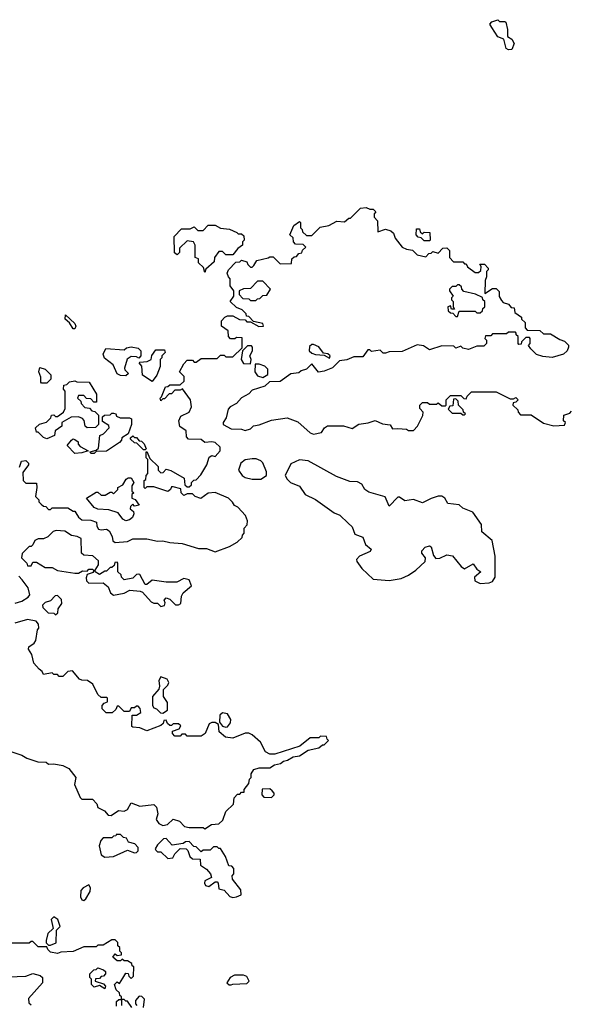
# Model space of a CAD drawing. Extents: x 1861455 to 2058065, y 200073 to 437907.
# Tile 326 of 574: x 1940240 to 1943384, y 316812 to 322420. Entities that reach past the tile are written whole.
import ezdxf

# ---------------------------------------------------------------- set-up
doc = ezdxf.new("R2010")
doc.units = 0

msp = doc.modelspace()

# ---------------------------------------------------------------- linework, layer by layer
at = {"layer": '0CON05XD'}
for points in [[(1943025, 322247.5), (1943012.5, 322255), (1942998.3, 322308.3), (1942965, 322322.5), (1942930, 322375), (1942920, 322395), (1942931.7, 322408.3), (1942965, 322420), (1942975, 322410), (1943005, 322410), (1943010, 322405), (1943020, 322365), (1943020, 322325), (1943045, 322310), (1943057.5, 322285), (1943045, 322250), (1943025, 322247.5)], [(1940238.3, 319871.7), (1940250, 319905), (1940275, 319910), (1940290, 319895), (1940290, 319885), (1940258.3, 319841.7), (1940260, 319795), (1940275, 319780), (1940335, 319780), (1940337.5, 319755), (1940330, 319705), (1940350, 319685), (1940350, 319675), (1940361.7, 319661.7), (1940375, 319650), (1940388.3, 319648.3), (1940405, 319630), (1940415, 319630), (1940425, 319640), (1940515, 319640), (1940545, 319620), (1940555, 319620), (1940560.7, 319610.7), (1940576.1, 319586.1), (1940595, 319572.5), (1940645, 319570), (1940678.3, 319558.3), (1940680, 319535), (1940689.3, 319519.3), (1940705, 319513.8), (1940735, 319517.5), (1940749.3, 319509.3), (1940766.4, 319476.4), (1940771.7, 319451.7), (1940785, 319442.5), (1940855, 319447.5), (1940885, 319462.5), (1940965, 319462.5), (1941025, 319450), (1941055, 319452.5), (1941095, 319442.5), (1941166.4, 319436.4), (1941258.3, 319408.3), (1941305, 319407.5), (1941355, 319390), (1941435, 319420), (1941480, 319445), (1941508.3, 319471.7), (1941510, 319485), (1941520, 319495), (1941520, 319525), (1941537, 319543), (1941537.5, 319565), (1941526.4, 319596.4), (1941483, 319643), (1941463.6, 319653.6), (1941453, 319673), (1941430, 319695), (1941355, 319727.5), (1941315, 319722.5), (1941273, 319693), (1941240, 319705), (1941225, 319720), (1941195, 319720), (1941175, 319710), (1941160, 319725), (1941158.3, 319748.3), (1941115, 319760), (1941105, 319760), (1941100, 319745), (1941085, 319732.5), (1941005, 319760), (1940965, 319760), (1940955, 319750), (1940950, 319755), (1940950, 319795), (1940958.3, 319801.7), (1940960, 319825), (1940970, 319835), (1940970, 319915), (1940960, 319925), (1940960, 319955), (1940965, 319960), (1940981.7, 319921.7), (1941030, 319875), (1941030, 319855), (1941045, 319840), (1941058.3, 319841.7), (1941075, 319860), (1941101.7, 319851.7), (1941178.3, 319808.3), (1941181.7, 319771.7), (1941195, 319760), (1941205, 319760), (1941218.3, 319771.7), (1941220, 319785), (1941231.7, 319798.3), (1941245, 319800), (1941273, 319827), (1941306.7, 319885), (1941320.7, 319929.3), (1941335, 319937.5), (1941355, 319932.5), (1941382.5, 319965), (1941382.5, 319985), (1941355, 320012.5), (1941335, 320016.7), (1941295, 320012.5), (1941275, 320030), (1941201.7, 320031.7), (1941190, 320045), (1941188.3, 320078.3), (1941153, 320103), (1941146.7, 320135), (1941157.7, 320162.3), (1941205.9, 320184.1), (1941220, 320215), (1941213.3, 320255), (1941168.3, 320318.3), (1941155, 320310), (1941125, 320310), (1941105, 320290), (1941091.7, 320288.3), (1941065, 320260), (1941055, 320260), (1941045, 320250), (1941040, 320265), (1941048.3, 320271.7), (1941071.7, 320328.3), (1941085, 320330), (1941095, 320340), (1941155, 320340), (1941178.3, 320361.7), (1941178.3, 320388.3), (1941150, 320415), (1941175, 320460), (1941195, 320480), (1941225, 320480), (1941235, 320470), (1941245, 320470), (1941275, 320490), (1941365, 320490), (1941385, 320510), (1941405, 320510), (1941415, 320500), (1941455, 320500), (1941508.3, 320551.7), (1941508.3, 320608.3), (1941475, 320610), (1941467, 320603), (1941441.7, 320601.7), (1941430, 320615), (1941428.3, 320648.3), (1941390, 320675), (1941390, 320705), (1941410, 320725), (1941425, 320732.5), (1941455, 320732.5), (1941493, 320713), (1941525, 320710), (1941535, 320700), (1941555, 320700), (1941603, 320673), (1941630, 320675), (1941625, 320690), (1941571.7, 320701.7), (1941545, 320730), (1941531.7, 320731.7), (1941530, 320745), (1941508.3, 320768.3), (1941475, 320780), (1941440, 320815), (1941460, 320845), (1941460, 320875), (1941440, 320905), (1941440, 320945), (1941430, 320955), (1941423, 320977), (1941430, 320995), (1941471.7, 321038.3), (1941495, 321040), (1941505, 321050), (1941535, 321040), (1941540, 321025), (1941555, 321010), (1941565, 321010), (1941575, 321020), (1941591.7, 321048.3), (1941657, 321063), (1941665, 321070), (1941685, 321070), (1941725, 321030), (1941788.3, 321031.7), (1941791.7, 321058.3), (1941805, 321070), (1941818.3, 321071.7), (1941831.7, 321088.3), (1941848.3, 321091.7), (1941851.7, 321108.3), (1941870, 321125), (1941855, 321140), (1941811.7, 321141.7), (1941800, 321155), (1941798.3, 321178.3), (1941780, 321195), (1941801.7, 321248.3), (1941835, 321270), (1941840, 321265), (1941840, 321235), (1941850, 321225), (1941851.7, 321211.7), (1941875, 321190), (1941905, 321190), (1941951.7, 321238.3), (1942001.7, 321248.3), (1942047, 321273), (1942091.7, 321268.3), (1942115, 321290), (1942125, 321290), (1942183, 321347), (1942215, 321350), (1942235, 321340), (1942255, 321340), (1942270, 321325), (1942260, 321315), (1942260, 321295), (1942280, 321275), (1942281.7, 321211.7), (1942325, 321227.5), (1942355, 321217.5), (1942370, 321205), (1942380, 321175), (1942420, 321125), (1942445, 321112.5), (1942478.3, 321108.3), (1942505, 321080), (1942555, 321070), (1942571.7, 321088.3), (1942585, 321090), (1942595, 321100), (1942625, 321090), (1942651.7, 321118.3), (1942675, 321120), (1942690, 321105), (1942690, 321065), (1942711.7, 321041.7), (1942765, 321040), (1942775, 321030), (1942785, 321030), (1942791.7, 321011.7), (1942835, 320980), (1942855, 320980), (1942868.3, 320991.7), (1942870, 321015), (1942861.7, 321028.3), (1942888.3, 321028.3), (1942910, 321005), (1942910, 320995), (1942900, 320985), (1942900, 320955), (1942892.5, 320935), (1942890, 320860), (1942935, 320890), (1942955, 320890), (1942971.7, 320871.7), (1942973, 320843), (1942985, 320820), (1942995, 320810), (1943025, 320800), (1943041.7, 320781.7), (1943058.3, 320778.3), (1943061.7, 320751.7), (1943100, 320725), (1943100, 320715), (1943120, 320695), (1943120, 320665), (1943131.7, 320651.7), (1943205, 320650), (1943225, 320630), (1943265, 320630), (1943318.3, 320598.3), (1943345, 320590), (1943367, 320567), (1943367.5, 320555), (1943360, 320535), (1943340, 320515), (1943275, 320496.7), (1943221.7, 320501.7), (1943185, 320512.5), (1943152.5, 320545), (1943140, 320565), (1943150, 320575), (1943150, 320605), (1943145, 320610), (1943125, 320610), (1943100, 320585), (1943098.3, 320571.7), (1943085, 320570), (1943080, 320575), (1943080, 320615), (1943070, 320625), (1943070, 320635), (1943065, 320640), (1943025, 320640), (1943015, 320630), (1942935, 320630), (1942925, 320620), (1942895, 320620), (1942890, 320605), (1942900, 320595), (1942900, 320575), (1942885, 320560), (1942845, 320560), (1942798.3, 320541.7), (1942765, 320550), (1942755, 320560), (1942725, 320550), (1942715, 320560), (1942645, 320562.5), (1942575, 320540), (1942541.7, 320561.7), (1942505, 320567.5), (1942419.3, 320530.7), (1942345, 320527.5), (1942325, 320520), (1942311.7, 320521.7), (1942295, 320537.5), (1942245, 320530), (1942235, 320540), (1942225, 320540), (1942195, 320500), (1942145, 320500), (1942105, 320483.3), (1942063, 320477), (1942023, 320437), (1941975, 320417.5), (1941943, 320413), (1941905, 320460), (1941875, 320430), (1941845, 320420), (1941831.7, 320408.3), (1941785, 320402.5), (1941725, 320360), (1941663, 320357), (1941637, 320333), (1941565, 320310), (1941545, 320290), (1941503.6, 320266.4), (1941476.4, 320233.6), (1941440, 320215), (1941428.3, 320201.7), (1941417, 320153), (1941400, 320125), (1941400, 320115), (1941445, 320090), (1941505, 320087.5), (1941525, 320080), (1941555, 320090), (1941573, 320107), (1941605, 320112.5), (1941675, 320140), (1941765, 320152.5), (1941825, 320130), (1941895, 320067.5), (1941915, 320060), (1941960.7, 320069.3), (1941976.7, 320095), (1941995, 320106.2), (1942085, 320107.5), (1942135, 320092.5), (1942173.6, 320116.4), (1942226.4, 320123.6), (1942265, 320136.7), (1942308.3, 320118.3)], [(1941295, 320980), (1941288.3, 321008.3), (1941260, 321035), (1941258.3, 321058.3), (1941240, 321065), (1941240, 321135), (1941230, 321155), (1941195, 321160), (1941151.7, 321118.3), (1941150, 321095), (1941138.3, 321081.7), (1941121.7, 321091.7), (1941120, 321185), (1941161.7, 321228.3), (1941211.7, 321228.3), (1941235, 321240), (1941255, 321220), (1941285, 321220), (1941315, 321250), (1941355, 321250), (1941385, 321232.5), (1941435, 321227.5), (1941478.3, 321208.3), (1941485, 321200), (1941505, 321200), (1941518.3, 321188.3), (1941520, 321165), (1941510, 321155), (1941510, 321135), (1941483.6, 321116.4), (1941455, 321080), (1941415, 321080), (1941395, 321100), (1941375, 321100), (1941350, 321065), (1941348.3, 321041.7), (1941301.7, 320998.3), (1941295, 320980)], [(1942575, 321160), (1942545, 321160), (1942528.3, 321178.3), (1942511.7, 321181.7), (1942500, 321195), (1942501.7, 321228.3), (1942518.3, 321228.3), (1942521.7, 321211.7), (1942535, 321200), (1942545, 321210), (1942578.3, 321208.3), (1942580, 321165), (1942575, 321160)], [(1941585, 320820), (1941595, 320830), (1941608.3, 320831.7), (1941625, 320850), (1941648.3, 320851.7), (1941670, 320885), (1941625, 320930), (1941595, 320930), (1941555, 320890), (1941515, 320887.5), (1941490, 320875), (1941490, 320855), (1941511.7, 320831.7), (1941545, 320830), (1941555, 320820), (1941585, 320820)], [(1942735, 320730), (1942745, 320760), (1942835, 320760), (1942845, 320750), (1942865, 320750), (1942878.3, 320761.7), (1942880, 320775), (1942890, 320785), (1942890, 320815), (1942880, 320825), (1942878.3, 320838.3), (1942837, 320857), (1942771.7, 320871.7), (1942760, 320885), (1942758.3, 320898.3), (1942745, 320910), (1942735, 320910), (1942725, 320900), (1942705, 320900), (1942690, 320885), (1942690, 320875), (1942710, 320845), (1942700, 320835), (1942700, 320825), (1942710, 320815), (1942710, 320785), (1942718.3, 320771.7), (1942701.7, 320771.7), (1942695, 320790), (1942680, 320785), (1942681.7, 320761.7), (1942695, 320750), (1942708.3, 320748.3), (1942725, 320730), (1942735, 320730)], [(1940555, 320660), (1940545, 320660), (1940523.3, 320693.3), (1940500, 320715), (1940501.7, 320738.3), (1940555, 320690), (1940560, 320675), (1940555, 320660)], [(1940845, 320392.5), (1940815, 320393.8), (1940795, 320402.5), (1940773.3, 320455), (1940722.7, 320492.7), (1940716.7, 320515), (1940731.7, 320548.3), (1940835, 320540), (1940848.3, 320551.7), (1940875, 320557.5), (1940915, 320550), (1940930, 320535), (1940930, 320505), (1940918.3, 320491.7), (1940905, 320500), (1940875, 320502.5), (1940853, 320487), (1940837.5, 320435), (1940840, 320425), (1940860, 320405), (1940845, 320392.5)], [(1940995, 320360), (1940940, 320395), (1940937, 320447), (1940920, 320465), (1940925, 320470), (1940967, 320473), (1940990, 320485), (1940993, 320507), (1941015, 320540), (1941065, 320540), (1941070, 320525), (1941050, 320505), (1941050, 320495), (1941040, 320485), (1941040, 320445), (1941022.5, 320395), (1940995, 320360)], [(1941555, 320460), (1941560, 320485), (1941552.5, 320505), (1941567.5, 320535), (1941567.5, 320555), (1941561.7, 320561.7), (1941538.3, 320561.7), (1941510, 320535), (1941502.5, 320485), (1941515, 320462.5), (1941555, 320460)], [(1942005, 320492.5), (1942010, 320505), (1941997, 320517), (1941971.7, 320521.7), (1941945, 320557.5), (1941915, 320570), (1941905, 320570), (1941891.7, 320558.3), (1941890, 320535), (1941905, 320520), (1941925, 320512.5), (1941975, 320510), (1942005, 320492.5)], [(1940395, 320350), (1940365, 320350), (1940360, 320355), (1940360, 320385), (1940350, 320415), (1940355, 320440), (1940385, 320430), (1940417, 320397), (1940417, 320373), (1940395, 320350)], [(1941625, 320382.5), (1941655, 320400), (1941655, 320430), (1941636.4, 320446.4), (1941605, 320457.5), (1941581.7, 320458.3), (1941580, 320415), (1941595, 320392.5), (1941625, 320382.5)], [(1940395, 320032.5), (1940375, 320040), (1940345, 320070), (1940335, 320070), (1940330, 320095), (1940353, 320117), (1940393, 320127), (1940418.3, 320151.7), (1940421.7, 320168.3), (1940435, 320170), (1940445, 320160), (1940455, 320160), (1940490, 320185), (1940500, 320205), (1940500, 320305), (1940490, 320315), (1940491.7, 320338.3), (1940508.3, 320341.7), (1940523, 320357), (1940555, 320362.5), (1940565, 320357.5), (1940636.1, 320356.1), (1940677, 320287), (1940678.3, 320241.7), (1940661.7, 320241.7), (1940645, 320260), (1940621.7, 320261.7), (1940605, 320280), (1940575, 320280), (1940570, 320265), (1940588.3, 320248.3), (1940590, 320235), (1940611.7, 320211.7), (1940638.3, 320208.3), (1940651.7, 320191.7), (1940668.3, 320188.3), (1940688.3, 320168.3), (1940690, 320115), (1940671.7, 320098.3), (1940625, 320096.2), (1940612.5, 320105), (1940608, 320138), (1940598.3, 320148.3), (1940575, 320157.5), (1940533, 320157), (1940480, 320125), (1940480, 320105), (1940441.7, 320078.3), (1940438.3, 320051.7), (1940395, 320032.5)], [(1942308.3, 320118.3), (1942351.7, 320111.7), (1942365, 320090), (1942395, 320092.5), (1942445, 320087.5), (1942455, 320080), (1942485, 320080), (1942507.5, 320105), (1942537.5, 320165), (1942540, 320185), (1942520, 320205), (1942520, 320225), (1942535, 320240), (1942565, 320240), (1942575, 320230), (1942615, 320230), (1942625, 320237.5), (1942645, 320220), (1942665, 320220), (1942670, 320225), (1942670, 320255), (1942695, 320280), (1942755, 320280), (1942771.7, 320261.7), (1942785, 320260), (1942790, 320275), (1942815, 320300), (1942955, 320300), (1943035, 320260), (1943055, 320260), (1943068.3, 320268.3), (1943080, 320255), (1943068.3, 320241.7), (1943051.7, 320238.3), (1943050, 320225), (1943078.3, 320198.3), (1943080, 320185), (1943095, 320170), (1943155, 320170), (1943225, 320122.5), (1943285, 320107.5), (1943345, 320110), (1943350, 320125), (1943340, 320135), (1943341.7, 320168.3), (1943375, 320180), (1943385, 320190)], [(1942775, 320170), (1942780, 320175), (1942770, 320185), (1942768.3, 320198.3), (1942740, 320225), (1942738.3, 320248.3), (1942725, 320260), (1942711.7, 320258.3), (1942708.3, 320221.7), (1942691.7, 320218.3), (1942681.7, 320201.7), (1942705, 320180), (1942755, 320180), (1942765, 320170), (1942775, 320170)], [(1940665, 319950), (1940645, 319950), (1940641.7, 319958.3), (1940675, 319967.5), (1940690, 319980), (1940697.5, 320052.5), (1940718.3, 320061.7), (1940750, 320095), (1940748.3, 320108.3), (1940711.7, 320131.7), (1940711.7, 320158.3), (1940723, 320167), (1940755, 320170), (1940765, 320180), (1940775, 320180), (1940787.5, 320175), (1940791.7, 320161.7), (1940813, 320153), (1940865, 320152.5), (1940876.7, 320146.7), (1940876.4, 320113.6), (1940858.3, 320061.7), (1940821.7, 320038.3), (1940820, 320025), (1940808.3, 320011.7), (1940735, 319962.5), (1940675, 319960), (1940665, 319950)], [(1940555, 319950), (1940510, 319995), (1940535, 320026.2), (1940545, 320033.3), (1940555, 320030), (1940572.5, 320015), (1940573, 320003), (1940585, 319990), (1940630, 319965), (1940595, 319952.5), (1940555, 319950)], [(1940955, 319970), (1940945, 319970), (1940908.3, 320008.3), (1940895, 320010), (1940871.7, 320031.7), (1940871.7, 320038.3), (1940885, 320050), (1940895, 320040), (1940905, 320040), (1940921.7, 320021.7), (1940935, 320020), (1940950, 320005), (1940960, 319975), (1940955, 319970)], [(1941615, 319802.5), (1941647.5, 319825), (1941647.5, 319845), (1941626.1, 319896.1), (1941615, 319907.5), (1941588.3, 319918.3), (1941565, 319918.8), (1941525, 319912.5), (1941500, 319895), (1941487.5, 319855), (1941507.5, 319825), (1941525, 319813.3), (1941565, 319802.5), (1941615, 319802.5)], [(1942865, 319208.8), (1942915, 319213.3), (1942935, 319220), (1942950, 319245), (1942950, 319365), (1942933.6, 319453.6), (1942873.9, 319503.9), (1942872.5, 319545), (1942822.5, 319615), (1942765, 319637.5), (1942745, 319656.7), (1942680, 319665), (1942662.5, 319695), (1942645, 319706.7), (1942625, 319706.7), (1942585, 319693.3), (1942535, 319668.8), (1942485, 319686.7), (1942435, 319680), (1942405, 319700), (1942395, 319700), (1942345, 319650), (1942323, 319703), (1942229.3, 319729.3), (1942207.5, 319745), (1942190, 319775), (1942165, 319787.5), (1942120.7, 319790.7), (1942045, 319817.5), (1941885, 319906.7), (1941835, 319912.5), (1941785, 319890), (1941753.3, 319825), (1941763.6, 319803.6), (1941783.8, 319783.8), (1941833.9, 319763.9), (1941867.5, 319715), (1941925, 319686.7), (1942031.7, 319611.7), (1942065, 319598), (1942112.3, 319552.3), (1942135, 319532.5), (1942150, 319490), (1942195, 319473.3), (1942211.7, 319431.7), (1942242.5, 319405), (1942238.3, 319391.7), (1942175.7, 319364.3), (1942160, 319345), (1942161.2, 319335), (1942190, 319295), (1942255, 319233.8), (1942345, 319226.2), (1942415, 319236.7), (1942455, 319256.7), (1942497.5, 319285), (1942550, 319335), (1942552.5, 319355), (1942532.3, 319382.3), (1942531.2, 319395), (1942550, 319415), (1942575, 319423.8), (1942585, 319417.5), (1942598.3, 319368.3), (1942612.3, 319352.3), (1942635, 319352.5), (1942675, 319371.4), (1942707.3, 319367.3), (1942756.1, 319306.1), (1942775, 319293.3), (1942825, 319321.2), (1942845, 319291.2), (1942867.5, 319275), (1942831.2, 319245), (1942833.3, 319225), (1942865, 319208.8)], [(1940845, 319566.7), (1940827.5, 319575), (1940801.7, 319611.7), (1940748.3, 319628.3), (1940685, 319632.5), (1940665, 319642.5), (1940620, 319695), (1940675, 319730), (1940685, 319730), (1940705, 319712.5), (1940727, 319713), (1940755, 319730), (1940765, 319730), (1940775, 319720), (1940800, 319745), (1940800, 319755), (1940828.8, 319771.2), (1940847, 319803), (1940858.3, 319811.7), (1940875, 319810), (1940890, 319785), (1940880, 319765), (1940880, 319735), (1940890, 319725), (1940880, 319715), (1940880, 319695), (1940898.3, 319688.3), (1940920, 319655), (1940895, 319650), (1940885, 319660), (1940871.7, 319648.3), (1940870, 319635), (1940888.3, 319618.3), (1940890, 319605), (1940882.5, 319585), (1940865, 319571.2), (1940845, 319566.7)], [(1941045, 319078), (1941065, 319083.8), (1941068.8, 319098.8), (1941062.5, 319115), (1941075, 319127.5), (1941095, 319120), (1941128.3, 319088.3), (1941145, 319087.5), (1941157.5, 319095), (1941163, 319137), (1941172.5, 319155), (1941220, 319195), (1941205, 319230), (1941175, 319237.5), (1941135, 319217.5), (1941075, 319216.7), (1940995, 319227.5), (1940965, 319202.5), (1940955, 319202.5), (1940925, 319260), (1940915, 319262.5), (1940905, 319260), (1940885, 319240), (1940835, 319230), (1940820, 319245), (1940818.3, 319258.3), (1940800, 319275), (1940800, 319325), (1940795, 319330), (1940781.7, 319328.3), (1940778.3, 319311.7), (1940765, 319300), (1940755, 319300), (1940735, 319280), (1940725, 319280), (1940695, 319260), (1940670, 319275), (1940670, 319285), (1940690, 319315), (1940688.3, 319338.3), (1940657, 319367), (1940605, 319370), (1940591.7, 319381.7), (1940590, 319465), (1940567, 319477), (1940535, 319482.5), (1940496.4, 319506.4), (1940448.3, 319511.7), (1940430, 319505), (1940400, 319475), (1940375, 319462.5), (1940345, 319462.5), (1940327, 319453), (1940315, 319430), (1940305, 319420), (1940295, 319420), (1940255, 319380), (1940250, 319355), (1940280, 319325), (1940285, 319310), (1940305, 319310), (1940315, 319330), (1940335, 319330), (1940385, 319300), (1940425, 319300), (1940455, 319282.5), (1940555, 319267.5), (1940575, 319267.5), (1940598.3, 319281.7), (1940625, 319280), (1940635, 319290), (1940655, 319290), (1940660, 319285), (1940658.3, 319271.7), (1940625, 319260), (1940618.3, 319241.7), (1940620, 319225), (1940635, 319210), (1940715, 319212.5), (1940745, 319190), (1940757.5, 319155), (1940775, 319142.5), (1940835, 319153.3), (1940868.3, 319171.7), (1940926.2, 319166.2), (1940939.3, 319159.3), (1940990, 319105), (1941005, 319097.5), (1941025, 319097.5), (1941045, 319078)], [(1940215, 319097.5), (1940251.7, 319108.3), (1940288.3, 319131.7), (1940297.5, 319145), (1940287.5, 319185), (1940255, 319230), (1940235, 319250)], [(1940445, 319030), (1940458.3, 319041.7), (1940460, 319065), (1940480, 319095), (1940478.3, 319118.3), (1940455, 319140), (1940441.7, 319138.3), (1940415, 319110), (1940385, 319100), (1940370, 319085), (1940371.7, 319071.7), (1940401.7, 319041.7), (1940435, 319040), (1940445, 319030)], [(1941545, 318070), (1941550, 318095), (1941560, 318105), (1941560, 318125), (1941575, 318150), (1941605, 318160), (1941665, 318160), (1941693, 318177), (1941727, 318183), (1941743, 318197), (1941767, 318203), (1941798.3, 318221.7), (1941835, 318227.5), (1941885, 318260), (1941945, 318272.5), (1941965, 318290), (1941975, 318290), (1942000, 318315), (1941991.7, 318321.7), (1941988.3, 318338.3), (1941955, 318340), (1941945, 318330), (1941895, 318330), (1941837, 318283), (1941695, 318237.5), (1941665, 318237.5), (1941640.7, 318250.7), (1941612.5, 318305), (1941565, 318347.5), (1941545, 318356.7), (1941525, 318357.5), (1941455, 318327.5), (1941413.6, 318333.6), (1941377.5, 318365), (1941372.5, 318405), (1941355, 318417.5), (1941335, 318417.5), (1941320.7, 318409.3), (1941297.5, 318355), (1941275, 318340), (1941195, 318340), (1941185, 318350), (1941165, 318350), (1941155, 318340), (1941125, 318340), (1941110, 318355), (1941111.7, 318368.3), (1941148.3, 318381.7), (1941158.3, 318398.3), (1941145, 318410), (1941115, 318410), (1941105, 318400), (1941095, 318400), (1941081.7, 318411.7), (1941075, 318430), (1941061.7, 318428.3), (1941058.3, 318411.7), (1941045, 318400), (1940965, 318370), (1940925, 318387.5), (1940885, 318390), (1940880, 318395), (1940881.7, 318458.3), (1940905, 318460), (1940930, 318475), (1940927, 318497), (1940915, 318510), (1940905, 318510), (1940895, 318500), (1940875, 318500), (1940865, 318480), (1940835, 318480), (1940805, 318510), (1940795, 318510), (1940788.3, 318491.7), (1940767, 318473), (1940733, 318473), (1940710, 318495), (1940710, 318515), (1940721.7, 318528.3), (1940740, 318535), (1940740, 318555), (1940735, 318560), (1940705, 318560), (1940685, 318577.5), (1940657.5, 318635), (1940627, 318657), (1940595, 318657.5), (1940580, 318665), (1940541.7, 318711.7), (1940515, 318707.5), (1940485, 318680), (1940465, 318680), (1940455, 318690), (1940435, 318690), (1940425, 318700), (1940375, 318690), (1940368.3, 318708.3), (1940351.7, 318721.7), (1940320, 318755), (1940310, 318805), (1940290, 318835), (1940291.7, 318848.3), (1940321.7, 318868.3), (1940331.2, 318885), (1940342.5, 318945), (1940350, 318955), (1940347, 318977), (1940333.6, 318993.6), (1940285, 319003.8), (1940212.5, 318982.5)], [(1941055, 318470), (1941081.7, 318488.3), (1941081.7, 318531.7), (1941060, 318565), (1941060, 318605), (1941085, 318630), (1941090, 318645), (1941080, 318665), (1941045, 318677.5), (1941033.9, 318656.1), (1941037.5, 318625), (1941032.5, 318607.5), (1940997.5, 318565), (1940997.5, 318515), (1941005, 318500), (1941020, 318495), (1941041.7, 318471.7), (1941055, 318470)], [(1941415, 318390), (1941425, 318393.3), (1941441.2, 318415), (1941444, 318435), (1941425, 318466.7), (1941395, 318472.5), (1941380.7, 318459.3), (1941378.3, 318418.3), (1941396.4, 318396.4), (1941415, 318390)], [(1940125, 318272.5), (1940251.7, 318231.7), (1940280, 318215), (1940343, 318193), (1940391.7, 318191.7), (1940405, 318180), (1940435, 318182.5), (1940485, 318172.5), (1940520, 318155), (1940560, 318105), (1940552.5, 318065), (1940585, 317990), (1940595, 317980), (1940655, 317980), (1940680, 317955), (1940685, 317932.5), (1940723.6, 317913.6), (1940745, 317890), (1940761.7, 317888.3), (1940803, 317917), (1940835, 317913.3), (1940855, 317922.5), (1940875, 317960), (1940925, 317940), (1941005, 317950), (1941020, 317935), (1941026.7, 317896.7), (1941017.5, 317865), (1941032.3, 317842.3), (1941055, 317831.2), (1941082.7, 317837.3), (1941115, 317867.5), (1941150, 317855), (1941180, 317825), (1941205, 317820), (1941285, 317820), (1941295, 317812.5), (1941333, 317837), (1941375, 317840), (1941398.3, 317861.7), (1941415, 317910), (1941458.3, 317951.7), (1941461.7, 317988.3), (1941481.7, 318008.3), (1941495, 318010), (1941505, 318020), (1941520, 318020), (1941520, 318035), (1941545, 318070)], [(1941675, 317990), (1941690, 318005), (1941690, 318015), (1941678.3, 318028.3), (1941665, 318040), (1941621.7, 318038.3), (1941620, 318005), (1941631.7, 317991.7), (1941675, 317990)], [(1940725, 317651.2), (1940775, 317654), (1940855, 317690), (1940895, 317675.7), (1940905, 317677.5), (1940914.4, 317685.6), (1940914.4, 317705), (1940895.7, 317725.7), (1940860, 317735), (1940848.3, 317758.3), (1940831.7, 317761.7), (1940815, 317780), (1940790, 317780), (1940788.3, 317771.7), (1940775, 317770), (1940765, 317760), (1940715, 317760), (1940702.5, 317745), (1940693.8, 317715), (1940703.9, 317663.9), (1940725, 317651.2)], [(1941455, 317421.2), (1941475, 317423.8), (1941502.5, 317435), (1941501.2, 317465), (1941452.5, 317525), (1941450, 317545), (1941460, 317555), (1941460, 317585), (1941448.3, 317598.3), (1941431.7, 317601.7), (1941412.5, 317655), (1941385, 317700), (1941375, 317700), (1941365, 317710), (1941345, 317710), (1941325, 317690), (1941285, 317690), (1941275, 317680), (1941245, 317710), (1941231.7, 317711.7), (1941205, 317740), (1941185, 317737.5), (1941171.7, 317728.3), (1941108.3, 317718.3), (1941075, 317757.5), (1941060, 317755), (1941025, 317720), (1941013, 317697), (1941015, 317690), (1941025, 317680), (1941045, 317680), (1941085, 317643.3), (1941113, 317647), (1941125, 317670), (1941155, 317700), (1941188.3, 317698.3), (1941198.3, 317688.3), (1941210, 317655), (1941225, 317640), (1941268.3, 317638.3), (1941270, 317605), (1941305, 317582.5), (1941327.5, 317555), (1941332.5, 317535), (1941295.7, 317515), (1941293, 317503), (1941298.9, 317488.9), (1941317.3, 317482.7), (1941355, 317510), (1941365, 317510), (1941371.7, 317501.7), (1941375, 317470), (1941405, 317462.5), (1941437.3, 317427.3), (1941455, 317421.2)], [(1940605, 317403.3), (1940617.3, 317412.7), (1940642.5, 317455), (1940644, 317475), (1940635, 317493.3), (1940601.2, 317475), (1940589.4, 317460.6), (1940586.2, 317425), (1940595, 317407.5), (1940605, 317403.3)], [(1940415, 317150), (1940448.3, 317161.7), (1940450, 317235), (1940470, 317255), (1940457.5, 317295), (1940435, 317310), (1940420, 317295), (1940430, 317245), (1940400, 317215), (1940390, 317175), (1940391.7, 317161.7), (1940405, 317150), (1940415, 317150)], [(1940828.3, 316961.7), (1940845, 316990), (1940858.3, 316988.3), (1940861.7, 316971.7), (1940875, 316960), (1940888.3, 316971.7), (1940890, 317025), (1940881.7, 317031.7), (1940880, 317045), (1940855, 317060), (1940835, 317060), (1940825, 317070), (1940815, 317060), (1940795, 317060), (1940771.7, 317081.7), (1940785, 317100), (1940795, 317090), (1940820, 317095), (1940820, 317105), (1940810, 317115), (1940810, 317135), (1940800, 317145), (1940800, 317165), (1940785, 317180), (1940765, 317180), (1940715, 317150), (1940685, 317150), (1940675, 317140), (1940605, 317140), (1940545, 317112.5), (1940475, 317110), (1940455, 317102.5), (1940415, 317110), (1940400, 317125), (1940395, 317140), (1940345, 317140), (1940315, 317170), (1940305, 317170), (1940295, 317160), (1940185, 317160)], [(1940725, 316900), (1940695, 316920), (1940665, 316910), (1940650, 316925), (1940650, 316955), (1940640, 316965), (1940640, 316985), (1940661.7, 317008.3), (1940675, 317010), (1940685, 317020), (1940718.3, 317008.3), (1940728.3, 316998.3), (1940730, 316985), (1940718.3, 316971.7), (1940705, 316970), (1940695, 316960), (1940671.7, 316958.3), (1940670, 316945), (1940718.3, 316928.3), (1940730, 316915), (1940725, 316900)], [(1940123, 316967), (1940275, 316972.5), (1940315, 316987.5), (1940357, 316977), (1940370, 316965), (1940370, 316935), (1940290, 316845), (1940291.7, 316821.7), (1940305, 316810)], [(1940791.7, 316801.7), (1940791.7, 316828.3), (1940805, 316840), (1940820, 316840), (1940820, 316855), (1940811.7, 316861.7), (1940808.3, 316878.3), (1940790, 316895), (1940780, 316925), (1940795, 316940), (1940808.3, 316931.7), (1940828.3, 316961.7)], [(1941445, 316922.5), (1941455, 316927.5), (1941535, 316930), (1941547.5, 316945), (1941535, 316970), (1941515, 316977.5), (1941465, 316977.5), (1941440, 316965), (1941420, 316935), (1941433, 316923), (1941445, 316922.5)], [(1940880, 316795), (1940855, 316830), (1940845, 316830), (1940835, 316840), (1940820, 316840), (1940820, 316805)], [(1940946.2, 316795), (1940951.7, 316841.7), (1940937, 316857), (1940921.7, 316858.3), (1940900, 316835), (1940900, 316815), (1940907.5, 316805)]]:
    msp.add_lwpolyline(points, dxfattribs=at)

doc.saveas('drawing.dxf')
